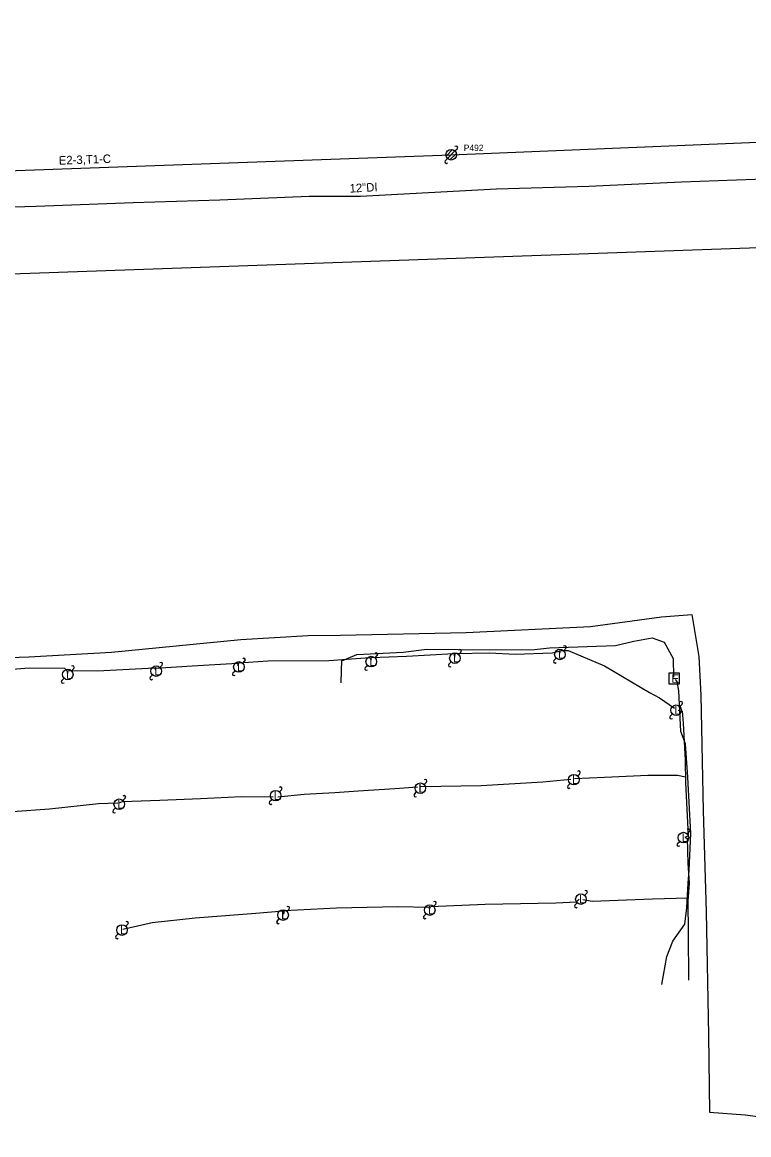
# Model space of a CAD drawing. Extents: x 1614474 to 1865144, y 1098877 to 1212550.
# Drawn here: x 1810732 to 1811075, y 1189784 to 1190309 of the extents above; entities that cross this region are included whole.
import ezdxf

# ---------------------------------------------------------------- set-up
doc = ezdxf.new("R2010")
doc.units = 0
for name, color, linetype in [('BFUSER_FIBERSPAN', 7, 'Continuous'), ('RD_EX_SU_Elec', 7, 'Continuous'), ('RD_EX_SU_Gas', 7, 'Continuous'), ('RD_EX_SU_H2O', 7, 'Continuous'), ('RD_EX_SU_Ovhd', 7, 'Continuous'), ('RD_EX_SU_Pole', 7, 'Continuous'), ('RD_EX_SU_TX_H2O', 7, 'Continuous'), ('RD_EX_SU_TX_Pole', 7, 'Continuous')]:
    doc.layers.add(name, color=color, linetype=linetype)

# ---------------------------------------------------------------- blocks, each defined once
blk = doc.blocks.new('SUE_EHH')
at = {"layer": 'RD_EX_SU_Elec'}
blk.add_lwpolyline([(2.5, 2.5), (-2.5, 2.5), (-2.5, -2.5), (2.5, -2.5)], close=True, dxfattribs=at)
blk.add_text('E', height=4, dxfattribs=at).set_placement((-1.24, -2))

msp = doc.modelspace()

# ---------------------------------------------------------------- linework, layer by layer
at = {"layer": 'BFUSER_FIBERSPAN'}
msp.add_lwpolyline([(1810578.78, 1190184.92), (1812435.06, 1190250.22), (1812539.61, 1190260.56), (1812620.02, 1190277.93), (1812674.32, 1190298.05), (1812789.69, 1190276.78), (1813013.78, 1190308.92)], dxfattribs=at)
at = {"layer": 'RD_EX_SU_Elec'}
for points in [[(1810882.41, 1189997.06), (1810882.6, 1190002.81), (1810882.79, 1190007.43), (1810889.9, 1190010.31), (1810911.74, 1190011.45), (1810922.99, 1190012.94), (1810952.38, 1190012.57), (1810973.77, 1190012.66), (1810980.97, 1190013.47), (1811012.08, 1190014.68), (1811020.74, 1190016.7), (1811029.44, 1190018.3), (1811035.04, 1190016.25), (1811039.36, 1190008.48), (1811039.58, 1189999.69)], [(1810833.73, 1190005.02), (1810834.03, 1190006.36), (1810847.79, 1190007.43), (1810876.65, 1190007.52), (1810896.07, 1190008.91), (1810896.52, 1190007.83)], [(1810896.57, 1190007.73), (1810896.72, 1190008.93), (1810913.32, 1190009.56), (1810935.67, 1190010.85), (1810936.1, 1190009.29)], [(1810936.21, 1190009.15), (1810936.37, 1190010.84), (1810952.6, 1190011.17), (1810964.74, 1190010.6), (1810982.14, 1190011.14), (1810985.36, 1190011.98), (1810985.69, 1190011.21)], [(1810985.78, 1190011.09), (1810986.08, 1190012.29), (1810989.7, 1190012.26), (1811006.91, 1190005.06), (1811028.2, 1189992.46), (1811032.96, 1189989.92), (1811039.97, 1189985.1)], [(1810689.38, 1189998.41), (1810689.68, 1190000.63), (1810691.68, 1190001.24), (1810707.07, 1190001.91), (1810735.1, 1190004.09), (1810751.67, 1190003.88), (1810753.03, 1190002.58), (1810753.21, 1190001.46)], [(1810753.2, 1190001.53), (1810753.49, 1190002.77), (1810767.39, 1190002.69), (1810794.23, 1190004.05), (1810794.71, 1190003.36)], [(1810794.68, 1190003.33), (1810794.77, 1190003.99), (1810812.01, 1190005.06), (1810833.53, 1190006.28), (1810833.69, 1190005.05)], [(1811033.97, 1189854.58), (1811036.39, 1189867.83), (1811039.22, 1189875.07), (1811044.81, 1189883.1), (1811045.89, 1189890.69), (1811046.4, 1189902.32), (1811046.89, 1189908.41), (1811047.67, 1189925.91), (1811046.34, 1189952.43), (1811045.11, 1189968.19), (1811043.03, 1189974.06), (1811042.09, 1189993.25), (1811041.27, 1189997.63), (1811040.39, 1189998.52)], [(1811041.79, 1189984.09), (1811043.67, 1189983.61), (1811044.05, 1189978), (1811045.02, 1189960.44), (1811045.24, 1189949.72), (1811046.45, 1189924.79), (1811044.89, 1189923.94)], [(1810919.94, 1189947.98), (1810948.66, 1189948.49), (1810977.79, 1189950.17), (1810991.03, 1189951.57)], [(1810992.78, 1189951.74), (1811006.88, 1189952.43), (1811027.4, 1189953.36), (1811041.44, 1189953.37), (1811045.18, 1189952.65)], [(1810852.6, 1189943.18), (1810865.04, 1189944.39), (1810879.54, 1189945.23), (1810890.47, 1189946.03), (1810907.79, 1189947.12), (1810918.52, 1189947.89)], [(1810713.88, 1189935.52), (1810727.23, 1189936.17), (1810744.67, 1189937.45), (1810767.73, 1189940.04), (1810776.98, 1189940.35)], [(1810777.62, 1189940.28), (1810779.09, 1189940.94), (1810796.85, 1189941.53), (1810816, 1189942.3), (1810835.36, 1189943.35), (1810850.26, 1189943.1)], [(1811044.79, 1189923.96), (1811045.98, 1189923.72), (1811046.3, 1189911.84), (1811046.92, 1189902.32), (1811046.36, 1189894.11), (1811046.45, 1189878.94), (1811046.66, 1189856.56)], [(1810924.21, 1189890.35), (1810924.62, 1189891.33), (1810950.58, 1189892.52), (1810983.93, 1189893.16), (1810993.65, 1189893.61), (1810994.99, 1189894.8)], [(1810996.74, 1189894.72), (1811001.02, 1189893.84), (1811029.56, 1189895.05), (1811046.45, 1189895.43)], [(1810779.27, 1189880.69), (1810793.14, 1189883.8), (1810813.55, 1189885.99), (1810842.2, 1189888.26), (1810855.13, 1189889.39), (1810855.27, 1189887.92)], [(1810855.32, 1189887.77), (1810855.68, 1189889.43), (1810880.3, 1189890.8), (1810909.26, 1189891.31), (1810923.86, 1189891.12), (1810924.01, 1189890.37)]]:
    msp.add_lwpolyline(points, dxfattribs=at)
at = {"layer": 'RD_EX_SU_Gas'}
for points in [[(1810734.82, 1190009.27), (1810773.98, 1190011.4), (1810835.13, 1190017.51), (1810866.87, 1190019.27), (1810882.2, 1190019.48), (1810941.55, 1190020.78), (1811000.3, 1190023.52), (1811033.9, 1190028.14), (1811048.12, 1190029.33), (1811051.53, 1190009.48), (1811052.43, 1189991.18), (1811053.52, 1189936.49), (1811054.97, 1189888.82), (1811056.1, 1189830.56), (1811056.46, 1189794.24), (1811073.37, 1189792.97), (1811131.67, 1189785.28), (1811150.31, 1189783.6)], [(1810360.73, 1189975.64), (1810410.81, 1189985.57), (1810468.67, 1189997.18), (1810515.69, 1190001.21), (1810558.98, 1190002.44), (1810585.76, 1190003.83), (1810626.31, 1190007.08), (1810666.92, 1190007.6), (1810703.04, 1190008.2), (1810734.82, 1190009.27)]]:
    msp.add_lwpolyline(points, dxfattribs=at)
at = {"layer": 'RD_EX_SU_H2O'}
msp.add_lwpolyline([(1810575.17, 1190214.64), (1810594, 1190215), (1810616.7, 1190215.99), (1810653.22, 1190218.84), (1810695.85, 1190220.76), (1810738.35, 1190222.04), (1810784.17, 1190223.81), (1810825.15, 1190225.11), (1810867.29, 1190226.82), (1810891.53, 1190226.72), (1810955.86, 1190230.25), (1810999.49, 1190231.58), (1811043.25, 1190233.5), (1811086.58, 1190235.09)], dxfattribs=at)
at = {"layer": 'RD_EX_SU_Ovhd'}
for p, q in [((1810934.49, 1190246.37), (1811299.74, 1190261.25)), ((1810574.24, 1190233.31), (1810934.49, 1190246.37))]:
    msp.add_line(p, q, dxfattribs=at)
at = {"layer": 'RD_EX_SU_Pole'}
for p, q in [((1810936.25, 1190248.14), (1810937.31, 1190249.2)), ((1810931.66, 1190243.54), (1810932.72, 1190244.6)), ((1810932.07, 1190245.72), (1810935.13, 1190248.79)), ((1810932.72, 1190244.6), (1810936.25, 1190248.14)), ((1810933.84, 1190243.96), (1810936.9, 1190247.02)), ((1810987.6, 1190012.18), (1810988.66, 1190013.24)), ((1810835.92, 1190006.26), (1810836.98, 1190007.32)), ((1810898.46, 1190008.78), (1810899.52, 1190009.84)), ((1810937.98, 1190010.4), (1810939.04, 1190011.47)), ((1810983, 1190007.59), (1810984.06, 1190008.65)), ((1810755.03, 1190002.68), (1810756.09, 1190003.74)), ((1810796.82, 1190004.3), (1810797.88, 1190005.36)), ((1810831.32, 1190001.66), (1810832.38, 1190002.72)), ((1810893.86, 1190004.18), (1810894.92, 1190005.24)), ((1810933.39, 1190005.81), (1810934.45, 1190006.87)), ((1810750.44, 1189998.08), (1810751.5, 1189999.14)), ((1810792.23, 1189999.71), (1810793.29, 1190000.77)), ((1811042.5, 1189985.83), (1811043.56, 1189986.89)), ((1811037.91, 1189981.23), (1811038.97, 1189982.29)), ((1810921.66, 1189949), (1810922.72, 1189950.06)), ((1810989.6, 1189948.42), (1810990.66, 1189949.48)), ((1810994.2, 1189953.02), (1810995.26, 1189954.08)), ((1810853.27, 1189945.48), (1810854.33, 1189946.54)), ((1810917.06, 1189944.4), (1810918.12, 1189945.46)), ((1810779.35, 1189941.42), (1810780.41, 1189942.48)), ((1810848.67, 1189940.89), (1810849.73, 1189941.95)), ((1810774.75, 1189936.83), (1810775.81, 1189937.89)), ((1811045.98, 1189925.66), (1811047.04, 1189926.72)), ((1811041.38, 1189921.07), (1811042.44, 1189922.13)), ((1810997.54, 1189896.65), (1810998.6, 1189897.71)), ((1810926.09, 1189891.45), (1810927.15, 1189892.51)), ((1810992.94, 1189892.05), (1810994, 1189893.11)), ((1810856.77, 1189889.11), (1810857.83, 1189890.17)), ((1810921.5, 1189886.86), (1810922.56, 1189887.92)), ((1810780.64, 1189882.03), (1810781.7, 1189883.09)), ((1810852.18, 1189884.51), (1810853.24, 1189885.57)), ((1810776.05, 1189877.43), (1810777.11, 1189878.49))]:
    msp.add_line(p, q, dxfattribs=at)
for centre in [(1810934.49, 1190246.37), (1810985.83, 1190010.41), (1810896.69, 1190007.01), (1810936.22, 1190008.64), (1810753.26, 1190000.91), (1810795.05, 1190002.54), (1810834.15, 1190004.49), (1811040.74, 1189984.06), (1810919.89, 1189947.23), (1810992.43, 1189951.25), (1810851.5, 1189943.72), (1810777.58, 1189939.65), (1811044.21, 1189923.9), (1810995.77, 1189894.88), (1810924.33, 1189889.69), (1810855, 1189887.34), (1810778.88, 1189880.26)]:
    msp.add_circle(centre, 2.5, dxfattribs=at)
for centre, start, end in [((1810936.78, 1190249.73), 315, 135), ((1810932.19, 1190243.01), 135, 315), ((1810938.51, 1190012), 315, 135), ((1810988.13, 1190013.77), 315, 135), ((1810836.45, 1190007.85), 315, 135), ((1810898.99, 1190010.37), 315, 135), ((1810983.53, 1190007.06), 135, 315), ((1810755.56, 1190004.27), 315, 135), ((1810797.35, 1190005.89), 315, 135), ((1810894.39, 1190003.65), 135, 315), ((1810933.92, 1190005.28), 135, 315), ((1810750.97, 1189997.55), 135, 315), ((1810792.76, 1189999.18), 135, 315), ((1810831.85, 1190001.13), 135, 315), ((1811043.03, 1189987.42), 315, 135), ((1811038.44, 1189980.7), 135, 315), ((1810994.73, 1189954.61), 315, 135), ((1810922.19, 1189950.59), 315, 135), ((1810853.8, 1189947.07), 315, 135), ((1810917.59, 1189943.87), 135, 315), ((1810990.13, 1189947.89), 135, 315), ((1810779.88, 1189943.01), 315, 135), ((1810849.2, 1189940.36), 135, 315), ((1810775.28, 1189936.3), 135, 315), ((1811046.51, 1189927.25), 315, 135), ((1811041.91, 1189920.54), 135, 315), ((1810998.07, 1189898.24), 315, 135), ((1810926.62, 1189893.04), 315, 135), ((1810993.47, 1189891.52), 135, 315), ((1810857.3, 1189890.7), 315, 135), ((1810922.03, 1189886.33), 135, 315), ((1810781.17, 1189883.62), 315, 135), ((1810852.71, 1189883.98), 135, 315), ((1810776.58, 1189876.9), 135, 315)]:
    msp.add_arc(centre, 0.75, start, end, dxfattribs=at)

# ---------------------------------------------------------------- block references
at = {"layer": 'RD_EX_SU_Elec'}
msp.add_blockref('SUE_EHH', (1811039.8, 1189999), dxfattribs=at)

# ---------------------------------------------------------------- texts
at = {"layer": 'RD_EX_SU_Ovhd'}
msp.add_text('E2-3,T1-C', height=4, rotation=2.0763, dxfattribs=at).set_placement((1810749.1, 1190241.65))
at = {"layer": 'RD_EX_SU_Pole'}
for p in [(1810895.83, 1190005.01), (1810935.35, 1190006.64), (1810984.97, 1190008.41), (1810752.4, 1189998.91), (1810794.19, 1190000.54), (1810833.29, 1190002.49), (1811039.87, 1189982.06), (1810991.57, 1189949.25), (1810850.64, 1189941.72), (1810919.03, 1189945.23), (1810776.72, 1189937.65), (1811043.35, 1189921.9), (1810994.91, 1189892.88), (1810923.46, 1189887.69), (1810854.14, 1189885.34), (1810778.01, 1189878.26)]:
    msp.add_text('L', height=4, dxfattribs=at).set_placement(p)
at = {"layer": 'RD_EX_SU_TX_H2O'}
msp.add_text('12"DI', height=4, rotation=3.1388, dxfattribs=at).set_placement((1810886.56, 1190228.45))
at = {"layer": 'RD_EX_SU_TX_Pole'}
msp.add_text('P492', height=3, dxfattribs=at).set_placement((1810940.38, 1190248.12))

doc.saveas('drawing.dxf')
